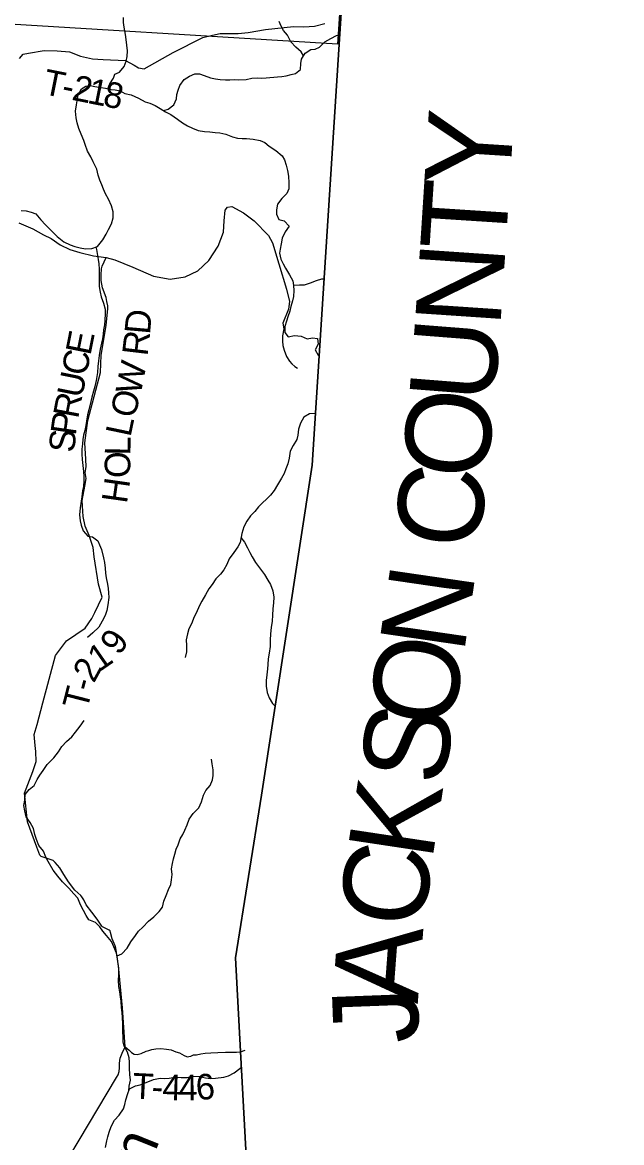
# Model space of a CAD drawing. Extents: x 1624196 to 2029251, y 146837 to 440034.
# Drawn here: x 1891464 to 1898481, y 314729 to 327860 of the extents above; entities that cross this region are included whole.
import ezdxf

# ---------------------------------------------------------------- set-up
doc = ezdxf.new("R2010")
doc.units = 0
for name, color, linetype in [('GM_X_Adjacent_County', 7, 'Continuous'), ('GM_X_Adjacent_County_Text', 7, 'Continuous'), ('GM_X_County', 7, 'Continuous'), ('GM_X_Minor_River', 7, 'Continuous'), ('GM_X_Minor_River_Text', 7, 'Continuous'), ('GM_X_Section', 7, 'Continuous'), ('GM_X_State_Route', 7, 'Continuous'), ('GM_X_Township', 7, 'Continuous'), ('GM_X_Township_Road', 7, 'Continuous'), ('GM_X_Township_Road_Text', 7, 'Continuous'), ('GM_X_Township_ROW', 7, 'Continuous')]:
    doc.layers.add(name, color=color, linetype=linetype)

msp = doc.modelspace()

# ---------------------------------------------------------------- linework, layer by layer
at = {"layer": 'GM_X_Adjacent_County'}
msp.add_lwpolyline([(1940473, 308073), (1934622, 308532), (1932946, 308617), (1931071, 308772), (1925774, 309211), (1919831, 309702), (1917959, 309848), (1915440, 310045), (1915329, 310054), (1912652, 310262), (1910567, 310425), (1905084, 310759), (1903135, 310878), (1901800, 310959), (1897304, 311233), (1895508, 311379), (1894252, 311474), (1894019, 315798), (1893959, 316894), (1894263, 318800), (1894856, 322668), (1894919, 323647), (1895188, 327845), (1895523, 333111)], dxfattribs=at)
at = {"layer": 'GM_X_County'}
msp.add_lwpolyline([(1895523, 333111), (1895188, 327845), (1894919, 323647), (1894856, 322668), (1894263, 318800), (1893959, 316894), (1894019, 315798), (1894252, 311474), (1895508, 311379), (1897304, 311233), (1901800, 310959)], dxfattribs=at)
at = {"layer": 'GM_X_Minor_River'}
for points in [[(1892465, 327082), (1892489, 327138), (1892532, 327204), (1892546, 327254), (1892600, 327278), (1892656, 327344), (1892680, 327406), (1892690, 327460), (1892694, 327528), (1892686, 327594), (1892678, 327659), (1892670, 327719), (1892655, 327803), (1892649, 327859), (1892647, 327917)], [(1894755, 327467), (1894730, 327513), (1894667, 327571), (1894609, 327633), (1894567, 327708), (1894521, 327766), (1894495, 327816), (1894469, 327870)], [(1893118, 326826), (1893171, 326842), (1893237, 326892), (1893267, 326964), (1893273, 327016), (1893287, 327067), (1893306, 327119), (1893358, 327191), (1893420, 327231), (1893484, 327257), (1893536, 327258), (1893592, 327236), (1893666, 327210), (1893724, 327200), (1893778, 327192), (1893842, 327186), (1893894, 327186), (1893948, 327190), (1893998, 327188), (1894084, 327189), (1894152, 327205), (1894212, 327209), (1894268, 327207), (1894320, 327209), (1894452, 327221), (1894502, 327225), (1894554, 327235), (1894610, 327247), (1894660, 327259), (1894720, 327309), (1894724, 327377), (1894732, 327429), (1894774, 327499), (1894843, 327541), (1894893, 327545), (1894943, 327569), (1895005, 327631), (1895075, 327669), (1895141, 327705), (1895184, 327718)], [(1891449, 325655), (1891509, 325651), (1891567, 325637), (1891619, 325615), (1891679, 325544), (1891732, 325486), (1891804, 325418), (1891872, 325350), (1891948, 325286), (1892024, 325251), (1892076, 325233), (1892138, 325217), (1892202, 325205), (1892276, 325211), (1892342, 325233), (1892404, 325309), (1892444, 325379), (1892471, 325431), (1892507, 325497), (1892525, 325567), (1892527, 325641), (1892505, 325709), (1892471, 325788), (1892435, 325852), (1892413, 325904), (1892393, 325954), (1892371, 326010), (1892352, 326070), (1892336, 326138), (1892294, 326227), (1892266, 326283), (1892226, 326351), (1892200, 326427), (1892184, 326477), (1892150, 326550), (1892126, 326616), (1892103, 326684), (1892093, 326740), (1892087, 326820), (1892097, 326892), (1892105, 326942), (1892117, 327010), (1892155, 327082), (1892205, 327114), (1892257, 327120), (1892313, 327110), (1892385, 327096), (1892437, 327088), (1892501, 327074), (1892551, 327070), (1892607, 327056), (1892661, 327028), (1892739, 327009), (1892823, 326971), (1892903, 326929), (1892957, 326911), (1893017, 326885), (1893075, 326852), (1893141, 326812), (1893201, 326780), (1893279, 326726), (1893339, 326684), (1893397, 326646), (1893455, 326619), (1893523, 326593), (1893595, 326581), (1893657, 326577), (1893721, 326569), (1893775, 326565), (1893845, 326549), (1893923, 326520), (1893983, 326504), (1894037, 326498), (1894089, 326498), (1894167, 326490), (1894249, 326474), (1894301, 326452), (1894355, 326410), (1894432, 326357), (1894504, 326297), (1894534, 326247), (1894554, 326187), (1894568, 326125), (1894578, 326056)], [(1894578, 326056), (1894582, 325980), (1894582, 325910), (1894560, 325854), (1894500, 325794), (1894451, 325730), (1894439, 325662), (1894439, 325610), (1894467, 325548), (1894529, 325532), (1894587, 325471), (1894541, 325403), (1894507, 325331), (1894495, 325263), (1894481, 325203), (1894476, 325153), (1894490, 325085), (1894516, 325031), (1894544, 324979), (1894592, 324900), (1894630, 324832), (1894640, 324774), (1894642, 324716), (1894638, 324648), (1894628, 324596), (1894609, 324530), (1894595, 324474), (1894571, 324407), (1894555, 324357), (1894537, 324293), (1894535, 324225), (1894577, 324173), (1894651, 324189), (1894727, 324181), (1894797, 324149), (1894859, 324161), (1894921, 324156), (1894927, 324088), (1894891, 324020), (1894928, 323960), (1894942, 323953)], [(1892325, 325227), (1892330, 325199), (1892338, 325149), (1892352, 325080), (1892358, 325028), (1892362, 324968), (1892364, 324900), (1892361, 324832), (1892363, 324764), (1892373, 324698), (1892387, 324642), (1892413, 324567), (1892431, 324499), (1892433, 324447), (1892429, 324365), (1892423, 324315), (1892412, 324257), (1892408, 324205), (1892400, 324151), (1892388, 324101), (1892374, 324029), (1892362, 323954), (1892354, 323892), (1892348, 323826), (1892344, 323756), (1892329, 323662), (1892311, 323590), (1892297, 323538), (1892277, 323468), (1892263, 323414), (1892243, 323319), (1892227, 323259), (1892213, 323187), (1892205, 323135), (1892194, 323077), (1892180, 323023), (1892170, 322971), (1892166, 322919), (1892160, 322857), (1892158, 322799), (1892162, 322735), (1892172, 322664), (1892180, 322596), (1892182, 322534), (1892181, 322484), (1892177, 322418), (1892169, 322368), (1892159, 322298), (1892153, 322248), (1892141, 322168), (1892131, 322087), (1892139, 322017), (1892151, 321965), (1892174, 321899), (1892228, 321839), (1892286, 321831), (1892346, 321784), (1892366, 321734), (1892390, 321680), (1892412, 321582), (1892424, 321530), (1892434, 321462), (1892436, 321404), (1892444, 321350), (1892459, 321275), (1892467, 321225), (1892471, 321173), (1892475, 321117), (1892465, 321033), (1892453, 320967), (1892431, 320907), (1892399, 320839), (1892357, 320771), (1892290, 320705), (1892226, 320651)], [(1894639, 324779), (1894708, 324782), (1894768, 324784), (1894836, 324808), (1894908, 324836), (1894970, 324852), (1895000, 324853)], [(1894899, 323277), (1894826, 323272), (1894760, 323232), (1894720, 323162), (1894698, 323092), (1894690, 323021), (1894678, 322971), (1894636, 322899), (1894600, 322833), (1894588, 322753), (1894572, 322687), (1894548, 322625), (1894528, 322571), (1894496, 322517), (1894450, 322438), (1894412, 322372), (1894368, 322318), (1894230, 322180), (1894186, 322126), (1894134, 322074), (1894090, 322012), (1894058, 321948), (1894032, 321867), (1894012, 321763), (1893986, 321711), (1893938, 321647), (1893884, 321573), (1893856, 321507), (1893822, 321441), (1893784, 321391), (1893730, 321337), (1893684, 321272), (1893648, 321218), (1893608, 321150), (1893566, 321076), (1893536, 321026), (1893498, 320936), (1893472, 320884), (1893448, 320818), (1893414, 320750), (1893396, 320692), (1893382, 320621), (1893384, 320555), (1893386, 320483), (1893369, 320415)], [(1894023, 321820), (1894066, 321767), (1894098, 321699), (1894126, 321645), (1894154, 321593), (1894194, 321527), (1894250, 321451), (1894298, 321387), (1894338, 321322), (1894368, 321270), (1894398, 321196), (1894408, 321122), (1894406, 321054), (1894398, 320986), (1894394, 320912), (1894390, 320840), (1894376, 320765), (1894370, 320693), (1894366, 320617), (1894364, 320543), (1894352, 320467), (1894342, 320399), (1894336, 320333), (1894332, 320283), (1894326, 320213), (1894318, 320144), (1894318, 320080), (1894330, 320006), (1894352, 319942), (1894393, 319874), (1894426, 319842)], [(1891495, 318810), (1891541, 318869), (1891601, 318915), (1891637, 318983), (1891667, 319035), (1891707, 319091), (1891755, 319159), (1891831, 319237), (1891887, 319309), (1891925, 319371), (1891981, 319429), (1892043, 319486), (1892085, 319540), (1892139, 319610), (1892187, 319676)], [(1893583, 318803), (1893613, 318854), (1893661, 318916), (1893689, 318980), (1893699, 319031), (1893697, 319097), (1893687, 319169), (1893679, 319223)], [(1892710, 315337), (1892715, 315392), (1892729, 315462), (1892721, 315528), (1892718, 315601), (1892716, 315673), (1892712, 315723), (1892696, 315789), (1892657, 315858), (1892645, 315908), (1892643, 315972), (1892641, 316024), (1892638, 316076), (1892640, 316126), (1892636, 316192), (1892630, 316253), (1892625, 316313), (1892621, 316387), (1892613, 316437), (1892603, 316495), (1892594, 316560), (1892590, 316632), (1892594, 316692), (1892591, 316772), (1892583, 316824), (1892579, 316887), (1892567, 316951), (1892536, 317023), (1892506, 317085), (1892450, 317156), (1892406, 317206), (1892370, 317258), (1892319, 317307), (1892243, 317341), (1892209, 317392), (1892179, 317448), (1892143, 317516), (1892114, 317593), (1892064, 317645), (1892006, 317711), (1891934, 317784), (1891878, 317850), (1891825, 317923), (1891765, 318023), (1891739, 318076), (1891709, 318146), (1891656, 318212), (1891628, 318281), (1891610, 318341), (1891594, 318411), (1891555, 318479), (1891509, 318548), (1891491, 318616), (1891479, 318682), (1891490, 318744), (1891495, 318810)], [(1892573, 316918), (1892627, 316940), (1892690, 317008), (1892732, 317082), (1892787, 317156), (1892823, 317208), (1892873, 317254), (1892942, 317326), (1893002, 317376), (1893064, 317438), (1893103, 317490), (1893121, 317558), (1893147, 317626), (1893176, 317694), (1893202, 317754), (1893210, 317808), (1893216, 317870), (1893211, 317936), (1893221, 318000), (1893233, 318055), (1893248, 318109), (1893266, 318167), (1893286, 318219), (1893310, 318289), (1893343, 318341), (1893365, 318391), (1893393, 318453), (1893418, 318521), (1893464, 318585), (1893530, 318651), (1893561, 318723), (1893583, 318803)], [(1892437, 314671), (1892453, 314748), (1892464, 314798), (1892480, 314850), (1892502, 314918), (1892543, 314990), (1892597, 315052), (1892647, 315124), (1892664, 315174), (1892676, 315228), (1892698, 315306), (1892719, 315360), (1892787, 315394), (1892841, 315406), (1892933, 315439), (1892999, 315467), (1893076, 315483), (1893128, 315480), (1893182, 315484), (1893248, 315494), (1893324, 315491), (1893394, 315493), (1893460, 315507), (1893538, 315505), (1893606, 315486), (1893665, 315478), (1893723, 315482), (1893823, 315497), (1893879, 315513), (1893945, 315547), (1894010, 315597), (1894032, 315615)]]:
    msp.add_lwpolyline(points, dxfattribs=at)
at = {"layer": 'GM_X_Section'}
msp.add_lwpolyline([(1891045, 333604), (1895522, 333160), (1895153, 327603), (1890673, 327878)], close=True, dxfattribs=at)
at = {"layer": 'GM_X_State_Route'}
msp.add_lwpolyline([(1891422, 325512), (1891584, 325439), (1891712, 325371), (1891802, 325326), (1891907, 325251), (1892017, 325197), (1892137, 325164), (1892295, 325123), (1892444, 325102), (1892546, 325075), (1892757, 324989), (1893000, 324884), (1893192, 324851), (1893370, 324877), (1893519, 324948), (1893648, 325069), (1893756, 325238), (1893820, 325399), (1893828, 325534), (1893839, 325658), (1893867, 325693), (1893916, 325701), (1894053, 325627), (1894178, 325532), (1894346, 325363), (1894391, 325277), (1894466, 325029), (1894555, 324734), (1894590, 324589), (1894579, 324499), (1894513, 324335), (1894525, 324269), (1894511, 324185), (1894510, 324123), (1894515, 324071), (1894529, 324017), (1894558, 323942), (1894592, 323887), (1894619, 323857), (1894654, 323825), (1894684, 323808)], dxfattribs=at)
at = {"layer": 'GM_X_Township'}
msp.add_lwpolyline([(1895523, 333111), (1895188, 327845), (1894919, 323647), (1894856, 322668), (1894263, 318800), (1893959, 316894), (1894019, 315798), (1894252, 311474)], dxfattribs=at)
at = {"layer": 'GM_X_Township_Road'}
for points in [[(1891429, 327438), (1891474, 327486), (1891536, 327500), (1891719, 327531), (1891871, 327527), (1892013, 327513), (1892145, 327463), (1892283, 327432), (1892409, 327425), (1892672, 327412), (1892771, 327357), (1892823, 327327), (1892891, 327315), (1893229, 327506), (1893576, 327681), (1893689, 327711), (1893780, 327728), (1893853, 327730), (1893990, 327728), (1894109, 327743), (1894312, 327778), (1894639, 327811), (1894758, 327806), (1894884, 327815), (1895004, 327845)], [(1891703, 319882), (1891849, 320438), (1891978, 320611), (1892199, 320759), (1892276, 320873), (1892310, 320942), (1892399, 321122), (1892356, 321276), (1892303, 321596), (1892292, 321704), (1892245, 321844), (1892199, 321954), (1892176, 322068), (1892165, 322254), (1892195, 322425), (1892210, 322515), (1892200, 322585), (1892209, 322649), (1892207, 322739), (1892196, 322930), (1892229, 323194), (1892379, 323754), (1892386, 323960), (1892445, 324307), (1892462, 324505), (1892463, 324536), (1892454, 324587), (1892443, 324635), (1892400, 324749), (1892387, 324836), (1892384, 324901), (1892390, 324970), (1892397, 325004), (1892444, 325102)], [(1891500, 313736), (1891569, 313820), (1892567, 315492), (1892585, 315522), (1892597, 315562), (1892601, 315606), (1892601, 315660), (1892607, 315718), (1892631, 315776), (1892668, 315850), (1892635, 316309), (1892590, 316800), (1892559, 317009), (1892549, 317034), (1892513, 317117), (1892497, 317192), (1892491, 317209), (1892478, 317219), (1892472, 317222)], [(1892668, 315850), (1892713, 315812), (1892741, 315784), (1892773, 315766), (1892808, 315762), (1892855, 315772), (1892913, 315802), (1892945, 315810), (1892981, 315819), (1893027, 315828), (1893085, 315831), (1893151, 315825), (1893205, 315815), (1893259, 315791), (1893303, 315779), (1893357, 315749), (1893387, 315737), (1893397, 315735), (1893414, 315736), (1893437, 315740), (1893467, 315756), (1893483, 315757), (1893503, 315758), (1893553, 315770), (1893605, 315776), (1893672, 315780), (1893751, 315786), (1893842, 315790), (1893971, 315790), (1894017, 315793), (1894072, 315811)]]:
    msp.add_lwpolyline(points, dxfattribs=at)
at = {"layer": 'GM_X_Township_ROW'}
msp.add_lwpolyline([(1892472, 317222), (1892403, 317257), (1892393, 317266), (1892337, 317346), (1892278, 317430), (1892212, 317515), (1892184, 317573), (1892161, 317608), (1892146, 317625), (1892078, 317687), (1892003, 317786), (1891947, 317872), (1891903, 317948), (1891875, 317980), (1891848, 318012), (1891822, 318035), (1891720, 318069), (1891683, 318082), (1891668, 318099), (1891632, 318193), (1891523, 318488), (1891489, 318824), (1891584, 319079), (1891624, 319195), (1891621, 319313), (1891613, 319385), (1891602, 319512), (1891638, 319630), (1891703, 319882)], dxfattribs=at)

# ---------------------------------------------------------------- texts
at = {"layer": 'GM_X_Adjacent_County_Text'}
for s, rotation, p in [('Y', 86.3137, (1897167, 325908)), ('T', 86.3009, (1897119, 325161)), ('N', 86.1289, (1897059, 324275)), ('U', 85.5216, (1896989, 323382)), ('O', 84.2936, (1896899, 322479)), ('C', 83.5522, (1896806, 321656)), ('N', 81.7007, (1896633, 320445)), ('O', 81.2022, (1896497, 319562)), ('S', 81.1856, (1896393, 318892)), ('K', 81.4222, (1896261, 318018)), ('C', 82.6204, (1896157, 317216)), ('A', 85.7204, (1896093, 316349)), ('J', 92.17, (1896111, 315904))]:
    msp.add_text(s, height=1000, rotation=rotation, dxfattribs=at).set_placement(p)
at = {"layer": 'GM_X_Minor_River_Text'}
msp.add_text('Run', height=500, rotation=68.0015, dxfattribs=at).set_placement((1892616, 313618))
at = {"layer": 'GM_X_Township_Road_Text'}
for s, rotation, p in [('T', 348.659, (1891690, 327022)), ('2', 348.6651, (1892031, 326954)), ('-', 348.6549, (1891910, 326978)), ('1', 348.7347, (1892212, 326917)), ('8', 348.9615, (1892395, 326881)), ('D', 85.0015, (1892957, 324195)), ('E', 78.7361, (1892260, 323947)), ('R', 83.3107, (1892928, 323941)), ('C', 78.7375, (1892212, 323706)), ('W', 78.9815, (1892847, 323483)), ('U', 78.7479, (1892161, 323447)), ('R', 79.2864, (1892115, 323206)), ('O', 75.1085, (1892774, 323206)), ('P', 81.8719, (1892087, 323009)), ('L', 78.2438, (1892729, 322991)), ('S', 85.8294, (1892073, 322812)), ('L', 89.1557, (1892728, 322781)), ('O', 89.9436, (1892727, 322519)), ('H', 81.9188, (1892687, 322211)), ('9', 55.1325, (1892597, 320428)), ('1', 34.8275, (1892364, 320241)), ('2', 61.2608, (1892300, 320106)), ('-', 75.3844, (1892276, 320005)), ('T', 75.8162, (1892221, 319788)), ('T', 357.2776, (1892747, 315246)), ('6', 4.4204, (1893505, 315226)), ('4', 358.3144, (1893100, 315230)), ('4', 0.1392, (1893295, 315224)), ('-', 357.507, (1892972, 315236))]:
    msp.add_text(s, height=300, rotation=rotation, dxfattribs=at).set_placement(p)

doc.saveas('drawing.dxf')
